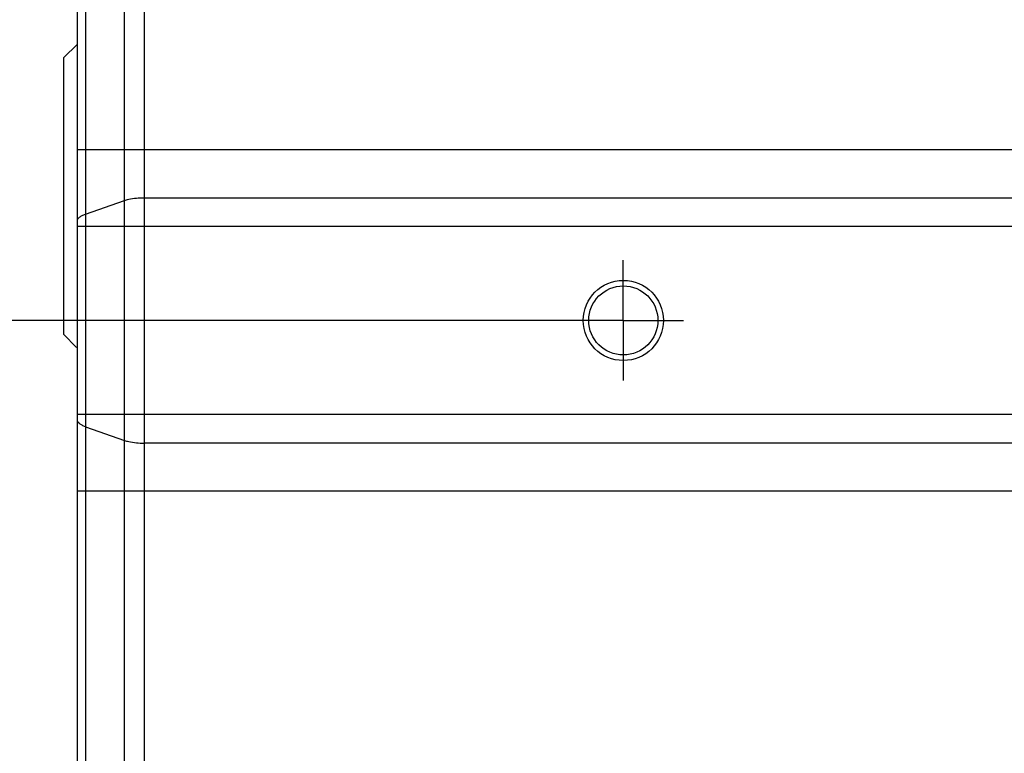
# Model space of a CAD drawing. Header units: millimetres. Extents: x 90 to 358, y 74 to 282.
# Tile 392 of 408: x 246 to 264, y 156 to 169. Entities that reach past the tile are written whole.
import ezdxf

# ---------------------------------------------------------------- set-up
doc = ezdxf.new("R2010")
doc.units = ezdxf.units.MM
doc.header["$LTSCALE"] = 23.1
doc.linetypes.add('CENTER', pattern=[0.6, 0.375, -0.075, 0.075, -0.075])
doc.linetypes.add('PHANTOM', pattern=[0.8, 0.45, -0.05, 0.1, -0.05, 0.1, -0.05])
for name, color, linetype in [('20_ALL_FEATURES', 7, 'CONTINUOUS'), ('51__DRAFT_DIMS', 7, 'CONTINUOUS'), ('DEFAULT_1', 7, 'CENTER')]:
    doc.layers.add(name, color=color, linetype=linetype)

msp = doc.modelspace()

# ---------------------------------------------------------------- linework, layer by layer
at = {"layer": '20_ALL_FEATURES'}
for p, q in [((246.982, 150.041), (246.982, 212.834)), ((247.129, 212.834), (247.129, 149.688)), ((247.836, 148.981), (247.836, 212.834)), ((248.189, 212.834), (248.189, 148.834)), ((246.732, 168.084), (246.982, 168.334)), ((246.732, 168.084), (246.732, 163.084)), ((246.982, 166.424), (273.232, 166.424)), ((247.129, 165.257), (247.836, 165.503)), ((248.189, 165.554), (273.232, 165.554)), ((273.232, 165.032), (246.982, 165.032)), ((246.969, 162.847), (246.732, 163.084)), ((246.982, 161.636), (273.232, 161.636)), ((247.129, 161.411), (247.836, 161.165)), ((273.232, 161.114), (248.189, 161.114)), ((273.232, 160.244), (246.982, 160.244))]:
    msp.add_line(p, q, dxfattribs=at)
for radius in [0.725, 0.625]:
    msp.add_circle((256.857, 163.334), radius, dxfattribs=at)
for points, knots in [([(247.836, 165.503), (247.86, 165.512), (247.976, 165.544), (248.096, 165.554), (248.189, 165.554)], [0, 0, 0, 0, 0.219978, 1, 1, 1, 1]), ([(246.982, 165.134), (246.982, 165.159), (247.013, 165.2), (247.069, 165.234), (247.107, 165.25), (247.129, 165.257)], [0, 0, 0, 0, 0.384662, 0.661349, 1, 1, 1, 1]), ([(247.129, 161.411), (247.107, 161.419), (247.069, 161.434), (247.013, 161.468), (246.982, 161.509), (246.982, 161.534)], [0, 0, 0, 0, 0.33864, 0.615313, 1, 1, 1, 1]), ([(247.836, 161.165), (247.86, 161.156), (247.976, 161.125), (248.096, 161.114), (248.189, 161.114)], [0, 0, 0, 0, 0.219978, 1, 1, 1, 1])]:
    msp.add_open_spline(points, degree=3, knots=knots, dxfattribs=at)
at = {"layer": '51__DRAFT_DIMS'}
msp.add_line((256.357, 163.334), (241.026, 163.334), dxfattribs=at)
at = {"layer": 'DEFAULT_1', "linetype": 'PHANTOM'}
for q in [(256.857, 164.422), (255.77, 163.334), (257.945, 163.334), (256.857, 162.247)]:
    msp.add_line((256.857, 163.334), q, dxfattribs=at)

doc.saveas('drawing.dxf')
